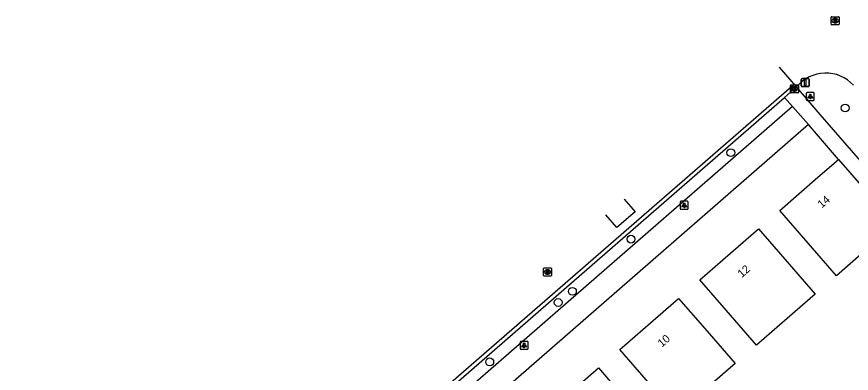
# Model space of a CAD drawing. Extents: x 155888 to 156864, y 383882 to 384671.
# Drawn here: x 156267.2 to 156371.6, y 384408.3 to 384452.9 of the extents above; entities that cross this region are included whole.
import ezdxf

# ---------------------------------------------------------------- set-up
doc = ezdxf.new("R2010")
doc.units = 0
for name, color, linetype in [('IMGEO_Afsluitpaal', 7, 'Continuous'), ('IMGEO_Boom', 7, 'Continuous'), ('IMGEO_Kolk', 7, 'Continuous'), ('IMGEO_Lichtpunt', 7, 'Continuous'), ('IMGEO_Pand', 7, 'Continuous'), ('IMGEO_Pand_nummerreeks', 7, 'Continuous'), ('IMGEO_Rijbaan_lokaal_gesloten', 7, 'Continuous'), ('IMGEO_Rijbaan_lokaal_open', 7, 'Continuous'), ('IMGEO_Rioolput', 7, 'Continuous'), ('IMGEO_Voetpad_open', 7, 'Continuous')]:
    doc.layers.add(name, color=color, linetype=linetype)

msp = doc.modelspace()

# ---------------------------------------------------------------- linework, layer by layer
at = {"layer": 'IMGEO_Afsluitpaal'}
for p, q in [((156365.3, 384444.24), (156365.3, 384445.04)), ((156365.3, 384445.04), (156365.3, 384444.24)), ((156365.4, 384445.14), (156366.18, 384445.14)), ((156366.18, 384445.14), (156365.4, 384445.14)), ((156366.28, 384445.04), (156366.28, 384444.24)), ((156366.28, 384444.24), (156366.28, 384445.04)), ((156366.18, 384444.14), (156365.4, 384444.14)), ((156365.4, 384444.14), (156366.18, 384444.14))]:
    msp.add_line(p, q, dxfattribs=at)
msp.add_lwpolyline([(156365.71, 384445.01), (156365.87, 384445.01), (156365.87, 384444.26), (156365.71, 384444.26), (156365.71, 384445.01)], dxfattribs=at)
for centre, start, end in [((156365.4, 384445.04), 90, 180), ((156365.4, 384445.04), 90, 180), ((156366.18, 384445.04), 0, 90), ((156366.18, 384445.04), 360, 90), ((156365.4, 384444.24), 180, 270), ((156365.4, 384444.24), 180, 270), ((156366.18, 384444.24), 270, 0), ((156366.18, 384444.24), 270, 0)]:
    msp.add_arc(centre, 0.1, start, end, dxfattribs=at)
at = {"layer": 'IMGEO_Boom'}
for centre in [(156370.79, 384441.46), (156356.49, 384435.88), (156344.01, 384425.08), (156336.69, 384418.57), (156334.91, 384417.17), (156326.36, 384409.75)]:
    msp.add_circle(centre, 0.489, dxfattribs=at)
at = {"layer": 'IMGEO_Kolk'}
for p, q in [((156363.94, 384443.42), (156363.94, 384444.27)), ((156364.02, 384444.35), (156364.87, 384444.35)), ((156364.43, 384444.13), (156364.45, 384444.13)), ((156364.45, 384443.57), (156364.43, 384443.57)), ((156364.94, 384444.27), (156364.94, 384443.42)), ((156364.87, 384443.35), (156364.02, 384443.35))]:
    msp.add_line(p, q, dxfattribs=at)
for points in [[(156363.94, 384443.42), (156363.94, 384444.27)], [(156364.02, 384444.35), (156364.87, 384444.35)], [(156364.26, 384444.05), (156364.39, 384444.05), (156364.39, 384443.89), (156364.51, 384444.05), (156364.68, 384444.05), (156364.53, 384443.9), (156364.69, 384443.65), (156364.53, 384443.65), (156364.45, 384443.81), (156364.39, 384443.74), (156364.39, 384443.65), (156364.26, 384443.65), (156364.26, 384444.05)], [(156364.94, 384444.27), (156364.94, 384443.42)], [(156364.87, 384443.35), (156364.02, 384443.35)]]:
    msp.add_lwpolyline(points, dxfattribs=at)
for centre, start, end in [((156364.02, 384444.27), 91.552, 178.448), ((156364.02, 384444.27), 91.552, 178.448), ((156364.02, 384443.42), 181.552, 268.448), ((156364.02, 384443.42), 181.552, 268.448), ((156364.87, 384444.27), 1.552, 88.448), ((156364.87, 384444.27), 1.552, 88.448), ((156364.87, 384443.42), 271.552, 358.448), ((156364.87, 384443.42), 271.552, 358.448)]:
    msp.add_arc(centre, 0.0765, start, end, dxfattribs=at)
for centre, major_axis, ratio, start_param, end_param in [((156364.43, 384443.85), (-0.387, 0.002), 0.722429, 4.712389, 7.853982), ((156364.45, 384443.85), (-0.39, 0.002), 0.717154, 1.570796, 4.712389)]:
    msp.add_ellipse(centre, major_axis=major_axis, ratio=ratio, start_param=start_param, end_param=end_param, dxfattribs=at)
at = {"layer": 'IMGEO_Lichtpunt'}
for p, q in [((156366.83, 384443.4), (156366.03, 384443.4)), ((156366.83, 384443.4), (156366.03, 384443.4)), ((156365.93, 384443.3), (156365.93, 384442.5)), ((156365.93, 384443.3), (156365.93, 384442.5)), ((156366.03, 384442.4), (156366.83, 384442.4)), ((156366.03, 384442.4), (156366.83, 384442.4)), ((156366.93, 384442.5), (156366.93, 384443.3)), ((156366.93, 384442.5), (156366.93, 384443.3)), ((156351.07, 384429.81), (156350.26, 384429.81)), ((156351.07, 384429.81), (156350.26, 384429.81)), ((156350.16, 384429.72), (156350.16, 384428.91)), ((156350.16, 384429.72), (156350.16, 384428.91)), ((156350.26, 384428.82), (156351.07, 384428.82)), ((156350.26, 384428.82), (156351.07, 384428.82)), ((156351.16, 384428.91), (156351.16, 384429.72)), ((156351.16, 384428.91), (156351.16, 384429.72)), ((156330.16, 384412.22), (156330.16, 384411.41)), ((156330.16, 384412.22), (156330.16, 384411.41)), ((156331.06, 384412.31), (156330.26, 384412.31)), ((156331.06, 384412.31), (156330.26, 384412.31)), ((156331.16, 384411.41), (156331.16, 384412.22)), ((156331.16, 384411.41), (156331.16, 384412.22)), ((156330.26, 384411.32), (156331.06, 384411.32)), ((156330.26, 384411.32), (156331.06, 384411.32))]:
    msp.add_line(p, q, dxfattribs=at)
for points in [[(156366.31, 384442.97), (156366.34, 384442.94), (156366.16, 384442.68), (156366.12, 384442.71), (156366.31, 384442.97)], [(156366.41, 384442.92), (156366.46, 384442.92), (156366.46, 384442.6), (156366.41, 384442.6), (156366.41, 384442.92)], [(156366.52, 384442.94), (156366.56, 384442.97), (156366.74, 384442.7), (156366.7, 384442.68), (156366.52, 384442.94)], [(156350.54, 384429.38), (156350.58, 384429.35), (156350.39, 384429.09), (156350.35, 384429.12), (156350.54, 384429.38)], [(156350.64, 384429.33), (156350.69, 384429.33), (156350.69, 384429.01), (156350.64, 384429.01), (156350.64, 384429.33)], [(156350.75, 384429.35), (156350.79, 384429.38), (156350.98, 384429.12), (156350.94, 384429.09), (156350.75, 384429.35)], [(156330.54, 384411.88), (156330.57, 384411.86), (156330.39, 384411.59), (156330.35, 384411.62), (156330.54, 384411.88)], [(156330.64, 384411.84), (156330.68, 384411.84), (156330.68, 384411.51), (156330.64, 384411.51), (156330.64, 384411.84)], [(156330.75, 384411.86), (156330.79, 384411.88), (156330.97, 384411.62), (156330.93, 384411.59), (156330.75, 384411.86)]]:
    msp.add_lwpolyline(points, dxfattribs=at)
for centre in [(156366.43, 384443.1), (156350.66, 384429.52), (156330.66, 384412.02)]:
    msp.add_circle(centre, 0.0994, dxfattribs=at)
for centre, start, end in [((156366.03, 384443.3), 90, 180), ((156366.03, 384443.3), 90, 180), ((156366.83, 384443.3), 0, 90), ((156366.83, 384443.3), 0, 90), ((156366.03, 384442.5), 180, 270), ((156366.03, 384442.5), 180, 270), ((156366.83, 384442.5), 270, 0), ((156366.83, 384442.5), 270, 360), ((156350.26, 384429.72), 90, 180), ((156350.26, 384429.72), 90, 180), ((156351.07, 384429.72), 0, 90), ((156351.07, 384429.72), 0, 90), ((156350.26, 384428.91), 180, 270), ((156350.26, 384428.91), 180, 270), ((156351.07, 384428.91), 270, 0), ((156351.07, 384428.91), 270, 360), ((156330.26, 384412.22), 90, 180), ((156330.26, 384412.22), 90, 180), ((156331.06, 384412.22), 0, 90), ((156331.06, 384412.22), 0, 90), ((156330.26, 384411.41), 180, 270), ((156330.26, 384411.41), 180, 270), ((156331.06, 384411.41), 270, 0), ((156331.06, 384411.41), 270, 360)]:
    msp.add_arc(centre, 0.0946, start, end, dxfattribs=at)
at = {"layer": 'IMGEO_Pand'}
for points in [[(156377.02, 384426.9), (156374.49, 384424.7), (156369.68, 384420.52), (156362.6, 384428.68), (156367.38, 384432.83), (156369.94, 384435.05)], [(156369.94, 384435.05), (156377.02, 384426.9)], [(156355.89, 384416.22), (156352.61, 384419.99), (156357.39, 384424.15), (156359.95, 384426.37), (156363.23, 384422.6), (156367.03, 384418.22), (156364.5, 384416.02), (156359.69, 384411.84), (156355.89, 384416.22)], [(156349.7, 384403.15), (156345.89, 384407.53), (156342.61, 384411.3), (156347.39, 384415.45), (156349.95, 384417.68), (156353.23, 384413.91), (156357.04, 384409.53), (156354.5, 384407.33), (156349.7, 384403.15)], [(156344.49, 384398.64), (156339.69, 384394.46), (156337.28, 384397.23), (156335.48, 384395.67), (156332.65, 384398.93), (156334.44, 384400.49), (156332.6, 384402.61), (156337.38, 384406.76), (156339.94, 384408.99), (156343.22, 384405.21), (156347.02, 384400.84), (156344.49, 384398.64)]]:
    msp.add_lwpolyline(points, dxfattribs=at)
at = {"layer": 'IMGEO_Rijbaan_lokaal_gesloten'}
for points in [[(156364.42, 384444.43), (156362.56, 384446.56)], [(156268.18, 384354.9), (156267.95, 384355.22), (156267.74, 384355.57), (156267.57, 384355.93), (156267.44, 384356.3), (156267.34, 384356.69), (156267.27, 384357.08), (156267.25, 384357.35), (156267.23, 384357.79), (156267.26, 384358.23), (156267.32, 384358.66), (156267.42, 384359.08), (156267.56, 384359.5), (156267.73, 384359.9), (156267.94, 384360.28), (156268.14, 384360.56), (156268.46, 384360.97), (156268.82, 384361.35), (156269.21, 384361.7), (156290.61, 384380.34), (156310.75, 384397.83), (156320.55, 384406.33), (156364.42, 384444.43)], [(156364.42, 384444.43), (156364.72, 384444.09)]]:
    msp.add_lwpolyline(points, dxfattribs=at)
msp.add_arc((156368.37, 384441.13), 4.7, 42.5519, 140.96, dxfattribs=at)
at = {"layer": 'IMGEO_Rijbaan_lokaal_open'}
for points in [[(156363.21, 384442.78), (156364.72, 384444.09)], [(156290.92, 384379.99), (156311.05, 384397.48), (156320.85, 384405.98), (156363.21, 384442.78)], [(156343.17, 384430.06), (156343.17, 384430.06), (156344.52, 384428.48), (156342.25, 384426.54), (156340.89, 384428.13)]]:
    msp.add_lwpolyline(points, dxfattribs=at)
at = {"layer": 'IMGEO_Rioolput'}
for p, q in [((156369.02, 384451.94), (156369.02, 384452.8)), ((156369.1, 384452.87), (156369.95, 384452.87)), ((156370.03, 384452.8), (156370.03, 384451.94)), ((156369.95, 384451.87), (156369.1, 384451.87)), ((156369.51, 384452.65), (156369.54, 384452.65)), ((156369.53, 384452.09), (156369.51, 384452.09)), ((156333.15, 384421.48), (156334.01, 384421.48)), ((156333.08, 384420.55), (156333.08, 384421.41)), ((156334.01, 384420.48), (156333.15, 384420.48)), ((156333.59, 384420.7), (156333.56, 384420.7)), ((156333.57, 384421.26), (156333.59, 384421.26)), ((156334.08, 384421.41), (156334.08, 384420.55))]:
    msp.add_line(p, q, dxfattribs=at)
for points in [[(156369.02, 384451.94), (156369.02, 384452.8)], [(156369.1, 384452.87), (156369.95, 384452.87)], [(156370.03, 384452.8), (156370.03, 384451.94)], [(156369.95, 384451.87), (156369.1, 384451.87)], [(156369.61, 384452.57), (156369.36, 384452.57), (156369.36, 384452.17)], [(156369.36, 384452.17), (156369.49, 384452.17), (156369.49, 384452.33), (156369.5, 384452.33)], [(156369.54, 384452.49), (156369.49, 384452.49), (156369.49, 384452.41)], [(156369.49, 384452.41), (156369.54, 384452.41)], [(156369.54, 384452.3), (156369.61, 384452.17), (156369.75, 384452.17), (156369.69, 384452.3)], [(156333.15, 384421.48), (156334.01, 384421.48)], [(156333.08, 384420.55), (156333.08, 384421.41)], [(156334.01, 384420.48), (156333.15, 384420.48)], [(156333.67, 384421.18), (156333.42, 384421.18), (156333.42, 384420.78)], [(156333.42, 384420.78), (156333.54, 384420.78), (156333.54, 384420.94), (156333.55, 384420.94)], [(156333.59, 384421.1), (156333.54, 384421.1), (156333.54, 384421.02)], [(156333.54, 384421.02), (156333.59, 384421.02)], [(156333.6, 384420.91), (156333.67, 384420.78), (156333.81, 384420.78), (156333.74, 384420.91)], [(156334.08, 384421.41), (156334.08, 384420.55)]]:
    msp.add_lwpolyline(points, dxfattribs=at)
for centre, radius, start, end in [((156369.1, 384452.79), 0.0765, 91.552, 178.448), ((156369.1, 384452.79), 0.0765, 91.552, 178.448), ((156369.95, 384452.79), 0.0765, 1.552, 88.448), ((156369.95, 384452.79), 0.0765, 1.552, 88.448), ((156369.1, 384451.95), 0.0765, 181.552, 268.448), ((156369.1, 384451.95), 0.0765, 181.552, 268.448), ((156369.49, 384452.28), 0.0533, 26.0293, 88.6989), ((156369.54, 384452.39), 0.0964, 77.0061, 93.1865), ((156369.52, 384452.6), 0.19, 274.7715, 282.9687), ((156369.56, 384452.45), 0.0378, 276.6634, 79.6772), ((156369.61, 384452.46), 0.109, 350.3612, 89.416), ((156369.61, 384452.46), 0.112, 277.5842, 350.9817), ((156369.59, 384452.24), 0.108, 29.5134, 73.7905), ((156369.95, 384451.95), 0.0765, 271.552, 358.448), ((156369.95, 384451.95), 0.0765, 271.552, 358.448), ((156333.16, 384421.4), 0.0765, 91.552, 178.448), ((156333.16, 384421.4), 0.0765, 91.552, 178.448), ((156334, 384421.4), 0.0765, 1.552, 88.448), ((156334, 384421.4), 0.0765, 1.552, 88.448), ((156333.16, 384420.56), 0.0765, 181.552, 268.448), ((156333.16, 384420.56), 0.0765, 181.552, 268.448), ((156333.55, 384420.89), 0.0533, 26.0293, 88.6989), ((156333.6, 384421), 0.0964, 77.0061, 93.1865), ((156333.58, 384421.21), 0.19, 274.7715, 282.9687), ((156333.61, 384421.06), 0.0378, 276.6634, 79.6772), ((156333.67, 384421.07), 0.109, 350.3612, 89.416), ((156333.67, 384421.07), 0.112, 277.5842, 350.9817), ((156333.65, 384420.85), 0.108, 29.5134, 73.7905), ((156334, 384420.56), 0.0765, 271.552, 358.448), ((156334, 384420.56), 0.0765, 271.552, 358.448)]:
    msp.add_arc(centre, radius, start, end, dxfattribs=at)
for centre, major_axis, ratio, start_param, end_param in [((156369.51, 384452.37), (-0.387, 0.002), 0.722429, 4.712389, 7.853982), ((156369.54, 384452.37), (-0.39, 0.002), 0.717154, 1.570796, 4.712389), ((156333.57, 384420.98), (-0.387, 0.002), 0.722429, 4.712389, 7.853982), ((156333.59, 384420.98), (-0.39, 0.002), 0.717154, 1.570796, 4.712389)]:
    msp.add_ellipse(centre, major_axis=major_axis, ratio=ratio, start_param=start_param, end_param=end_param, dxfattribs=at)
at = {"layer": 'IMGEO_Voetpad_open'}
for points in [[(156409.66, 384392.43), (156367.68, 384440.67), (156364.72, 384444.09)], [(156363.21, 384442.78), (156364.21, 384441.65)], [(156364.21, 384441.65), (156291.98, 384378.82)], [(156364.21, 384441.65), (156366.22, 384439.4)], [(156366.22, 384439.4), (156296.27, 384378.55), (156298.82, 384375.51)], [(156369.94, 384435.05), (156366.22, 384439.4)]]:
    msp.add_lwpolyline(points, dxfattribs=at)

# ---------------------------------------------------------------- texts
at = {"layer": 'IMGEO_Pand_nummerreeks'}
for s, p in [('14', (156367.86, 384428.9)), ('12', (156357.87, 384420.22)), ('10', (156347.88, 384411.53))]:
    msp.add_text(s, height=1, rotation=40.983, dxfattribs=at).set_placement(p)

doc.saveas('drawing.dxf')
